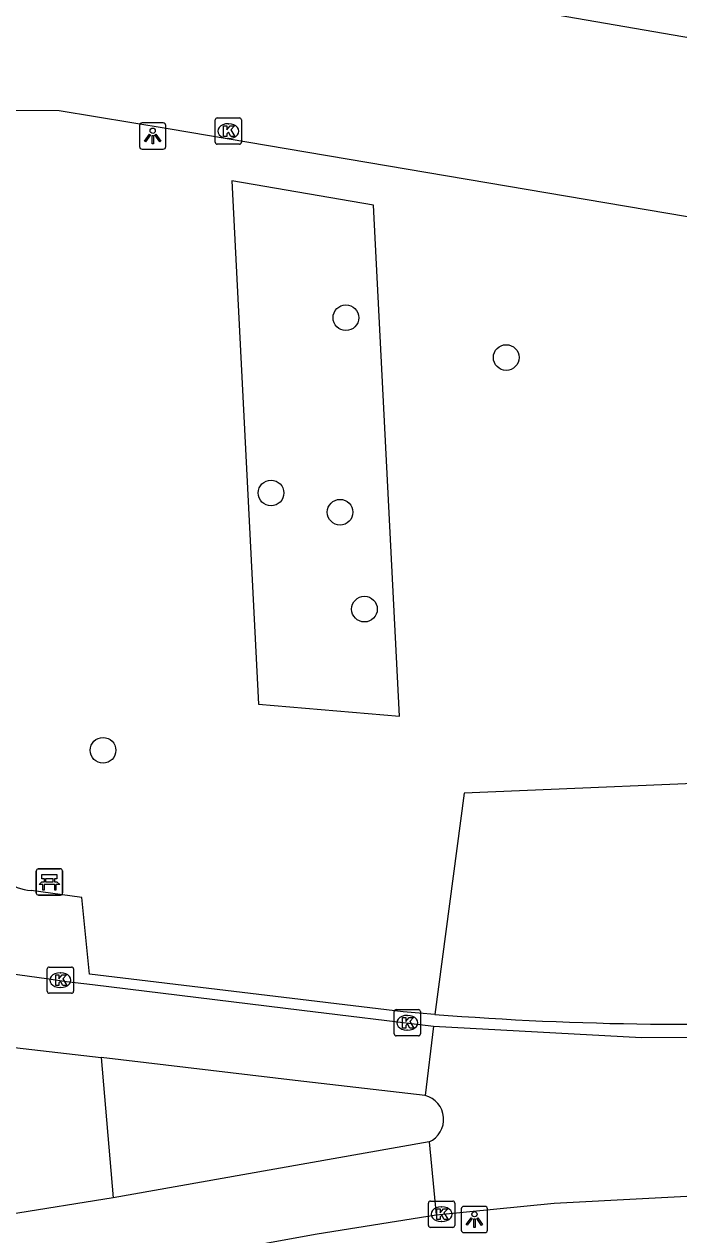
# Model space of a CAD drawing. Extents: x 161084 to 161928, y 385355 to 386522.
# Drawn here: x 161638.98 to 161663.92, y 385753.28 to 385799.39 of the extents above; entities that cross this region are included whole.
import ezdxf

# ---------------------------------------------------------------- set-up
doc = ezdxf.new("R2010")
doc.units = 0
for name, color, linetype in [('IMGEO_Bank', 7, 'Continuous'), ('IMGEO_Berm_groen', 7, 'Continuous'), ('IMGEO_Boom', 7, 'Continuous'), ('IMGEO_Fietspad_gesloten', 7, 'Continuous'), ('IMGEO_Kolk', 7, 'Continuous'), ('IMGEO_Lichtpunt', 7, 'Continuous'), ('IMGEO_Rijbaan_lokaal_open', 7, 'Continuous'), ('IMGEO_Voetpad_open', 7, 'Continuous')]:
    doc.layers.add(name, color=color, linetype=linetype)

msp = doc.modelspace()

# ---------------------------------------------------------------- linework, layer by layer
at = {"layer": 'IMGEO_Bank'}
for p, q in [((161639.437, 385766.292), (161639.437, 385767.133)), ((161639.437, 385767.133), (161639.437, 385766.292)), ((161639.512, 385767.217), (161640.353, 385767.217)), ((161640.353, 385767.217), (161639.512, 385767.217)), ((161640.437, 385767.142), (161640.437, 385766.301)), ((161640.437, 385766.301), (161640.437, 385767.142)), ((161639.746, 385766.723), (161639.746, 385766.829)), ((161639.79, 385766.829), (161639.79, 385766.723)), ((161640.078, 385766.835), (161639.796, 385766.835)), ((161639.796, 385766.717), (161640.078, 385766.717)), ((161640.084, 385766.723), (161640.084, 385766.829)), ((161640.128, 385766.829), (161640.128, 385766.723)), ((161640.362, 385766.217), (161639.521, 385766.217)), ((161639.521, 385766.217), (161640.362, 385766.217)), ((161640.134, 385766.615), (161639.741, 385766.615))]:
    msp.add_line(p, q, dxfattribs=at)
for points in [[(161639.684, 385766.615), (161639.542, 385766.615), (161639.654, 385766.717), (161639.74, 385766.717)], [(161639.74, 385766.835), (161639.654, 385766.835), (161639.654, 385766.996), (161640.217, 385766.996), (161640.217, 385766.835), (161640.134, 385766.835)], [(161640.134, 385766.717), (161640.217, 385766.717), (161640.329, 385766.615), (161640.19, 385766.615)], [(161639.734, 385766.608), (161639.734, 385766.401), (161639.691, 385766.401), (161639.691, 385766.608)], [(161640.184, 385766.608), (161640.184, 385766.401), (161640.14, 385766.401), (161640.14, 385766.608)]]:
    msp.add_lwpolyline(points, dxfattribs=at)
for centre, radius, start, end in [((161639.515, 385767.139), 0.0779, 92.4484, 184.2845), ((161639.515, 385767.139), 0.0779, 92.4484, 184.2845), ((161640.359, 385767.139), 0.0779, 2.4484, 94.2845), ((161640.359, 385767.139), 0.0779, 2.4484, 94.2845), ((161639.739, 385766.828), 0.00671, 2.8957, 87.1043), ((161639.739, 385766.724), 0.00671, 272.8957, 357.1043), ((161639.796, 385766.828), 0.00671, 92.8957, 177.1043), ((161639.796, 385766.724), 0.00671, 182.8957, 267.1043), ((161640.078, 385766.828), 0.00671, 2.8957, 87.1043), ((161640.078, 385766.724), 0.00671, 272.8957, 357.1043), ((161640.135, 385766.828), 0.00671, 92.8957, 177.1043), ((161640.135, 385766.724), 0.00671, 182.8957, 267.1043), ((161639.515, 385766.295), 0.0779, 182.4484, 274.2845), ((161639.515, 385766.295), 0.0779, 182.4484, 274.2845), ((161639.684, 385766.608), 0.00671, 2.8957, 87.1043), ((161639.741, 385766.608), 0.00671, 92.8957, 177.1043), ((161640.133, 385766.608), 0.00671, 2.8957, 87.1043), ((161640.19, 385766.608), 0.00671, 92.8957, 177.1043), ((161640.359, 385766.295), 0.0779, 272.4484, 4.2845), ((161640.359, 385766.295), 0.0779, 272.4484, 4.2845)]:
    msp.add_arc(centre, radius, start, end, dxfattribs=at)
at = {"layer": 'IMGEO_Berm_groen'}
for points in [[(161652.289, 385792.492), (161646.891, 385793.423), (161647.907, 385773.484), (161653.28, 385773.037), (161652.289, 385792.492)], [(161679.857, 385771.117), (161655.738, 385770.098), (161654.627, 385761.673)]]:
    msp.add_lwpolyline(points, dxfattribs=at)
at = {"layer": 'IMGEO_Boom'}
for centre in [(161651.235, 385788.208), (161657.346, 385786.692), (161648.385, 385781.532), (161651.015, 385780.801), (161651.944, 385777.108), (161641.982, 385771.732)]:
    msp.add_circle(centre, 0.489, dxfattribs=at)
at = {"layer": 'IMGEO_Fietspad_gesloten'}
for points in [[(161654.574, 385761.228), (161662.497, 385760.796), (161669.406, 385760.816), (161679.25, 385761.47), (161695.973, 385762.153), (161746.061, 385764.837), (161773.434, 385766.235), (161783.919, 385766.745), (161785.888, 385766.843), (161787.859, 385766.931), (161789.829, 385767.011), (161791.8, 385767.081), (161793.771, 385767.142), (161795.766, 385767.195), (161797.761, 385767.239), (161799.756, 385767.273), (161801.751, 385767.298), (161804.101, 385767.366), (161812.271, 385767.427), (161827.089, 385766.934), (161854.054, 385765.12), (161854.194, 385765.111), (161854.888, 385765.064)], [(161636.696, 385763.475), (161638.723, 385763.196), (161639.921, 385763.023), (161640.583, 385762.928), (161641.579, 385762.807), (161649.554, 385761.838), (161654.574, 385761.228)], [(161654.574, 385761.228), (161654.259, 385758.58)], [(161654.682, 385754.039), (161659.174, 385754.48), (161690.922, 385756.162), (161741.931, 385758.623), (161783.101, 385760.974), (161797.455, 385761.439), (161812.73, 385761.489), (161826.499, 385761.052), (161853.653, 385759.156), (161853.793, 385759.146), (161854.478, 385759.099)], [(161637.93, 385760.495), (161641.905, 385760.031)], [(161654.259, 385758.58), (161649.303, 385759.162), (161641.905, 385760.031)], [(161654.411, 385756.819), (161647.314, 385755.565), (161642.361, 385754.69)], [(161654.411, 385756.819), (161654.682, 385754.039)], [(161642.361, 385754.69), (161638.412, 385754.052)], [(161639.191, 385751.343), (161642.752, 385752.003), (161647.825, 385752.903), (161650.136, 385753.318), (161654.682, 385754.039)]]:
    msp.add_lwpolyline(points, dxfattribs=at)
msp.add_arc((161654.029, 385757.673), 0.936, 294.1072, 75.7593, dxfattribs=at)
at = {"layer": 'IMGEO_Kolk'}
for p, q in [((161646.256, 385794.889), (161646.256, 385795.741)), ((161646.331, 385795.815), (161647.183, 385795.815)), ((161647.257, 385795.741), (161647.257, 385794.889)), ((161646.744, 385795.595), (161646.769, 385795.595)), ((161647.183, 385794.815), (161646.331, 385794.815)), ((161646.767, 385795.035), (161646.742, 385795.035)), ((161639.93, 385763.478), (161640.782, 385763.478)), ((161639.855, 385762.552), (161639.855, 385763.404)), ((161640.343, 385763.258), (161640.368, 385763.258)), ((161640.856, 385763.404), (161640.856, 385762.552)), ((161640.366, 385762.698), (161640.341, 385762.698)), ((161640.782, 385762.478), (161639.93, 385762.478)), ((161653.077, 385760.929), (161653.077, 385761.781)), ((161653.152, 385761.855), (161654.004, 385761.855)), ((161653.565, 385761.635), (161653.59, 385761.635)), ((161654.078, 385761.781), (161654.078, 385760.929)), ((161654.004, 385760.855), (161653.152, 385760.855)), ((161653.588, 385761.075), (161653.563, 385761.075)), ((161654.383, 385753.637), (161654.383, 385754.489)), ((161654.458, 385754.563), (161655.31, 385754.563)), ((161654.871, 385754.343), (161654.896, 385754.343)), ((161655.384, 385754.489), (161655.384, 385753.637)), ((161654.894, 385753.783), (161654.869, 385753.783)), ((161655.31, 385753.563), (161654.458, 385753.563))]:
    msp.add_line(p, q, dxfattribs=at)
for points in [[(161646.256, 385794.889), (161646.256, 385795.741)], [(161646.331, 385795.815), (161647.183, 385795.815)], [(161647.257, 385795.741), (161647.257, 385794.889)], [(161646.577, 385795.515), (161646.7, 385795.515), (161646.7, 385795.364), (161646.83, 385795.515), (161646.994, 385795.515), (161646.848, 385795.364), (161647.001, 385795.115), (161646.849, 385795.115), (161646.764, 385795.279), (161646.7, 385795.212), (161646.7, 385795.115), (161646.577, 385795.115), (161646.577, 385795.515)], [(161647.183, 385794.815), (161646.331, 385794.815)], [(161639.93, 385763.478), (161640.782, 385763.478)], [(161639.855, 385762.552), (161639.855, 385763.404)], [(161640.176, 385763.178), (161640.299, 385763.178), (161640.299, 385763.027), (161640.429, 385763.178), (161640.593, 385763.178), (161640.447, 385763.027), (161640.6, 385762.778), (161640.448, 385762.778), (161640.363, 385762.942), (161640.299, 385762.875), (161640.299, 385762.778), (161640.176, 385762.778), (161640.176, 385763.178)], [(161640.856, 385763.404), (161640.856, 385762.552)], [(161640.782, 385762.478), (161639.93, 385762.478)], [(161653.077, 385760.929), (161653.077, 385761.781)], [(161653.152, 385761.855), (161654.004, 385761.855)], [(161654.078, 385761.781), (161654.078, 385760.929)], [(161653.398, 385761.555), (161653.521, 385761.555), (161653.521, 385761.404), (161653.651, 385761.555), (161653.815, 385761.555), (161653.669, 385761.404), (161653.822, 385761.155), (161653.67, 385761.155), (161653.585, 385761.319), (161653.521, 385761.252), (161653.521, 385761.155), (161653.398, 385761.155), (161653.398, 385761.555)], [(161654.004, 385760.855), (161653.152, 385760.855)], [(161654.383, 385753.637), (161654.383, 385754.489)], [(161654.458, 385754.563), (161655.31, 385754.563)], [(161654.704, 385754.263), (161654.827, 385754.263), (161654.827, 385754.112), (161654.957, 385754.263), (161655.121, 385754.263), (161654.975, 385754.112), (161655.128, 385753.863), (161654.976, 385753.863), (161654.891, 385754.027), (161654.827, 385753.96), (161654.827, 385753.863), (161654.704, 385753.863), (161654.704, 385754.263)], [(161655.384, 385754.489), (161655.384, 385753.637)], [(161655.31, 385753.563), (161654.458, 385753.563)]]:
    msp.add_lwpolyline(points, dxfattribs=at)
for centre, start, end in [((161646.333, 385795.739), 91.552, 178.448), ((161646.333, 385795.739), 91.552, 178.448), ((161647.181, 385795.739), 1.552, 88.448), ((161647.181, 385795.739), 1.552, 88.448), ((161646.333, 385794.891), 181.552, 268.448), ((161646.333, 385794.891), 181.552, 268.448), ((161647.181, 385794.891), 271.552, 358.448), ((161647.181, 385794.891), 271.552, 358.448), ((161639.932, 385763.402), 91.552, 178.448), ((161639.932, 385763.402), 91.552, 178.448), ((161640.78, 385763.402), 1.552, 88.448), ((161640.78, 385763.402), 1.552, 88.448), ((161639.932, 385762.554), 181.552, 268.448), ((161639.932, 385762.554), 181.552, 268.448), ((161640.78, 385762.554), 271.552, 358.448), ((161640.78, 385762.554), 271.552, 358.448), ((161653.154, 385761.779), 91.552, 178.448), ((161653.154, 385761.779), 91.552, 178.448), ((161654.002, 385761.779), 1.552, 88.448), ((161654.002, 385761.779), 1.552, 88.448), ((161653.154, 385760.931), 181.552, 268.448), ((161653.154, 385760.931), 181.552, 268.448), ((161654.002, 385760.931), 271.552, 358.448), ((161654.002, 385760.931), 271.552, 358.448), ((161654.46, 385754.487), 91.552, 178.448), ((161654.46, 385754.487), 91.552, 178.448), ((161655.308, 385754.487), 1.552, 88.448), ((161655.308, 385754.487), 1.552, 88.448), ((161654.46, 385753.639), 181.552, 268.448), ((161654.46, 385753.639), 181.552, 268.448), ((161655.308, 385753.639), 271.552, 358.448), ((161655.308, 385753.639), 271.552, 358.448)]:
    msp.add_arc(centre, 0.0765, start, end, dxfattribs=at)
for centre, major_axis, ratio, start_param, end_param in [((161646.743, 385795.315), (-0.387, 0.002), 0.722429, 4.712389, 7.853982), ((161646.768, 385795.315), (-0.39, 0.002), 0.717154, 1.570796, 4.712389), ((161640.342, 385762.978), (-0.387, 0.002), 0.722429, 4.712389, 7.853982), ((161640.367, 385762.978), (-0.39, 0.002), 0.717154, 1.570796, 4.712389), ((161653.564, 385761.355), (-0.387, 0.002), 0.722429, 4.712389, 7.853982), ((161653.589, 385761.355), (-0.39, 0.002), 0.717154, 1.570796, 4.712389), ((161654.87, 385754.063), (-0.387, 0.002), 0.722429, 4.712389, 7.853982), ((161654.895, 385754.063), (-0.39, 0.002), 0.717154, 1.570796, 4.712389)]:
    msp.add_ellipse(centre, major_axis=major_axis, ratio=ratio, start_param=start_param, end_param=end_param, dxfattribs=at)
at = {"layer": 'IMGEO_Lichtpunt'}
for p, q in [((161643.375, 385795.531), (161643.375, 385794.724)), ((161643.375, 385795.531), (161643.375, 385794.724)), ((161644.277, 385795.626), (161643.469, 385795.626)), ((161644.277, 385795.626), (161643.469, 385795.626)), ((161644.371, 385794.724), (161644.371, 385795.531)), ((161644.371, 385794.724), (161644.371, 385795.531)), ((161643.469, 385794.63), (161644.277, 385794.63)), ((161643.469, 385794.63), (161644.277, 385794.63)), ((161655.636, 385754.266), (161655.636, 385753.459)), ((161655.636, 385754.266), (161655.636, 385753.459)), ((161656.538, 385754.361), (161655.73, 385754.361)), ((161656.538, 385754.361), (161655.73, 385754.361)), ((161656.632, 385753.459), (161656.632, 385754.266)), ((161656.632, 385753.459), (161656.632, 385754.266)), ((161655.73, 385753.365), (161656.538, 385753.365)), ((161655.73, 385753.365), (161656.538, 385753.365))]:
    msp.add_line(p, q, dxfattribs=at)
for points in [[(161643.749, 385795.195), (161643.788, 385795.167), (161643.6, 385794.905), (161643.562, 385794.932), (161643.749, 385795.195)], [(161643.851, 385795.147), (161643.898, 385795.147), (161643.898, 385794.825), (161643.851, 385794.825), (161643.851, 385795.147)], [(161643.961, 385795.167), (161643.999, 385795.194), (161644.186, 385794.932), (161644.147, 385794.904), (161643.961, 385795.167)], [(161656.01, 385753.93), (161656.049, 385753.902), (161655.861, 385753.64), (161655.823, 385753.667), (161656.01, 385753.93)], [(161656.112, 385753.882), (161656.159, 385753.882), (161656.159, 385753.56), (161656.112, 385753.56), (161656.112, 385753.882)], [(161656.222, 385753.902), (161656.26, 385753.929), (161656.447, 385753.667), (161656.408, 385753.639), (161656.222, 385753.902)]]:
    msp.add_lwpolyline(points, dxfattribs=at)
for centre in [(161643.874, 385795.329), (161656.135, 385754.064)]:
    msp.add_circle(centre, 0.0994, dxfattribs=at)
for centre, start, end in [((161643.469, 385795.531), 90, 180), ((161643.469, 385795.531), 90, 180), ((161644.277, 385795.531), 0, 90), ((161644.277, 385795.531), 0, 90), ((161643.469, 385794.724), 180, 270), ((161643.469, 385794.724), 180, 270), ((161644.277, 385794.724), 270, 0), ((161644.277, 385794.724), 270, 360), ((161655.73, 385754.266), 90, 180), ((161655.73, 385754.266), 90, 180), ((161656.538, 385754.266), 0, 90), ((161656.538, 385754.266), 0, 90), ((161655.73, 385753.459), 180, 270), ((161655.73, 385753.459), 180, 270), ((161656.538, 385753.459), 270, 0), ((161656.538, 385753.459), 270, 360)]:
    msp.add_arc(centre, 0.0946, start, end, dxfattribs=at)
at = {"layer": 'IMGEO_Rijbaan_lokaal_open'}
for points in [[(161752.732, 385782.712), (161743.505, 385784.949), (161738.63, 385786.063), (161656.339, 385800.232), (161645.765, 385801.884)], [(161752.732, 385782.712), (161758.687, 385780.965), (161757.139, 385774.568), (161737.873, 385779.587), (161644.459, 385795.399), (161640.313, 385796.088), (161635.344, 385796.097)]]:
    msp.add_lwpolyline(points, dxfattribs=at)
at = {"layer": 'IMGEO_Voetpad_open'}
for points in [[(161654.627, 385761.673), (161654.024, 385761.722), (161653.421, 385761.773), (161641.463, 385763.208), (161641.175, 385766.12), (161639.247, 385766.39)], [(161641.905, 385760.031), (161642.361, 385754.69)]]:
    msp.add_lwpolyline(points, dxfattribs=at)
for centre, radius, start, end in [((161639.321, 385767.978), 1.589, 188.7471, 267.3335), ((161664.323, 385886.228), 124.932, 265.54892, 273.09136)]:
    msp.add_arc(centre, radius, start, end, dxfattribs=at)

doc.saveas('drawing.dxf')
